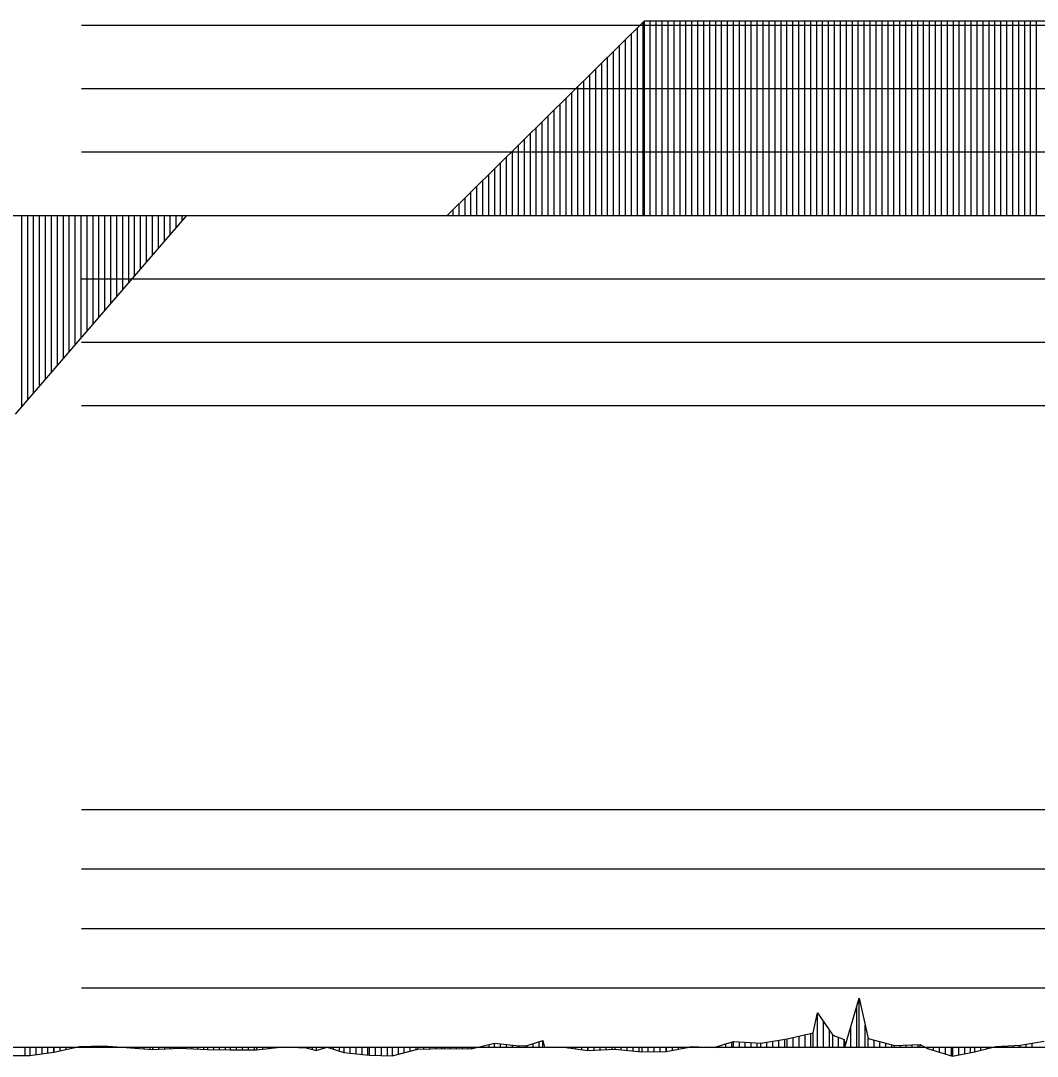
# Model space of a CAD drawing. Extents: x 2 to 10148, y 0 to 380.
# Drawn here: x 1369.45 to 1412.22, y 241.62 to 285.19 of the extents above; entities that cross this region are included whole.
import ezdxf

# ---------------------------------------------------------------- set-up
doc = ezdxf.new("R2010")
doc.units = 0
for name, color, linetype in [('POSUN_CARA', 7, 'Continuous'), ('POSUN_RASTR', 7, 'Continuous'), ('ZRYCHL_CARA', 7, 'Continuous'), ('ZRYCHL_RASTR', 7, 'Continuous')]:
    doc.layers.add(name, color=color, linetype=linetype)

msp = doc.modelspace()

# ---------------------------------------------------------------- linework, layer by layer
at = {"layer": 'POSUN_CARA'}
for p, q in [((1404.118, 242.002), (1404.727, 244.067)), ((1404.727, 244.067), (1405.098, 242.367)), ((1404.727, 242), (1404.727, 244.067)), ((1404.618, 242), (1404.618, 243.696)), ((1402.79, 242.61), (1402.974, 243.446)), ((1402.974, 243.446), (1403.609, 242.501)), ((1402.974, 242), (1402.974, 243.446)), ((1403.224, 242), (1403.224, 243.074)), ((1404.368, 242), (1404.368, 242.849)), ((1404.977, 242), (1404.977, 242.921)), ((1390.758, 242.066), (1391.41, 242.28)), ((1391.41, 242.28), (1391.49, 241.999)), ((1391.41, 242), (1391.41, 242.28)), ((1400.591, 242.165), (1401.693, 242.349)), ((1401.341, 242), (1401.341, 242.29)), ((1401.591, 242), (1401.591, 242.332)), ((1401.693, 242.349), (1402.79, 242.61)), ((1401.693, 242), (1401.693, 242.349)), ((1401.943, 242), (1401.943, 242.408)), ((1402.193, 242), (1402.193, 242.468)), ((1402.443, 242), (1402.443, 242.527)), ((1402.693, 242), (1402.693, 242.587)), ((1402.79, 242), (1402.79, 242.61)), ((1403.474, 242), (1403.474, 242.702)), ((1403.609, 242.501), (1404.086, 242.325)), ((1403.609, 242), (1403.609, 242.501)), ((1403.859, 242), (1403.859, 242.409)), ((1404.086, 242.325), (1404.118, 242.002)), ((1404.086, 242), (1404.086, 242.325)), ((1405.098, 242.367), (1406.204, 242.072)), ((1405.098, 242), (1405.098, 242.367)), ((1405.348, 242), (1405.348, 242.301)), ((1369.613, 242), (1369.613, 241.651)), ((1369.83, 242), (1369.83, 241.652)), ((1370.08, 242), (1370.08, 241.685)), ((1370.33, 242), (1370.33, 241.718)), ((1370.58, 242), (1370.58, 241.75)), ((1370.83, 242), (1370.83, 241.783)), ((1370.838, 241.784), (1371.921, 242.035)), ((1370.838, 242), (1370.838, 241.784)), ((1371.088, 242), (1371.088, 241.842)), ((1371.338, 242), (1371.338, 241.9)), ((1371.588, 242), (1371.588, 241.958)), ((1371.838, 242), (1371.838, 242.016)), ((1371.921, 242.035), (1372.926, 242.055)), ((1371.921, 242), (1371.921, 242.035)), ((1372.171, 242), (1372.171, 242.04)), ((1372.421, 242), (1372.421, 242.045)), ((1372.671, 242), (1372.671, 242.05)), ((1372.921, 242), (1372.921, 242.055)), ((1372.926, 242.055), (1373.879, 241.991)), ((1372.926, 242), (1372.926, 242.055)), ((1373.176, 242), (1373.176, 242.038)), ((1373.426, 242), (1373.426, 242.021)), ((1373.676, 242), (1373.676, 242.004)), ((1373.879, 242), (1373.879, 241.991)), ((1373.879, 241.991), (1374.991, 241.9)), ((1374.129, 242), (1374.129, 241.97)), ((1374.379, 242), (1374.379, 241.95)), ((1374.629, 242), (1374.629, 241.93)), ((1374.879, 242), (1374.879, 241.91)), ((1374.991, 242), (1374.991, 241.9)), ((1374.991, 241.9), (1376.132, 241.964)), ((1375.241, 242), (1375.241, 241.914)), ((1375.491, 242), (1375.491, 241.928)), ((1375.741, 242), (1375.741, 241.942)), ((1375.991, 242), (1375.991, 241.956)), ((1376.132, 242), (1376.132, 241.964)), ((1376.132, 241.964), (1377.301, 241.9)), ((1376.382, 242), (1376.382, 241.95)), ((1376.632, 242), (1376.632, 241.937)), ((1376.882, 242), (1376.882, 241.923)), ((1377.132, 242), (1377.132, 241.91)), ((1377.301, 242), (1377.301, 241.9)), ((1377.301, 241.9), (1378.264, 241.883)), ((1377.551, 242), (1377.551, 241.896)), ((1377.801, 242), (1377.801, 241.891)), ((1378.051, 242), (1378.051, 241.887)), ((1378.264, 242), (1378.264, 241.883)), ((1378.264, 241.883), (1379.365, 241.896)), ((1378.514, 242), (1378.514, 241.886)), ((1378.764, 242), (1378.764, 241.889)), ((1379.014, 242), (1379.014, 241.892)), ((1379.264, 242), (1379.264, 241.894)), ((1379.365, 241.896), (1380.491, 242.02)), ((1379.365, 242), (1379.365, 241.896)), ((1379.615, 242), (1379.615, 241.923)), ((1379.865, 242), (1379.865, 241.951)), ((1380.115, 242), (1380.115, 241.978)), ((1380.365, 242), (1380.365, 242.006)), ((1380.491, 242.02), (1381.463, 241.974)), ((1380.491, 242), (1380.491, 242.02)), ((1380.741, 242), (1380.741, 242.008)), ((1380.991, 242), (1380.991, 241.996)), ((1381.241, 242), (1381.241, 241.984)), ((1381.463, 242), (1381.463, 241.974)), ((1381.463, 241.974), (1381.876, 241.858)), ((1381.713, 242), (1381.713, 241.903)), ((1381.876, 241.858), (1382.342, 242.001)), ((1381.876, 242), (1381.876, 241.858)), ((1382.126, 242), (1382.126, 241.934)), ((1382.342, 242.001), (1383.043, 241.77)), ((1382.342, 242), (1382.342, 242.001)), ((1382.592, 242), (1382.592, 241.918)), ((1382.842, 242), (1382.842, 241.836)), ((1383.043, 242), (1383.043, 241.77)), ((1383.293, 242), (1383.293, 241.747)), ((1383.543, 242), (1383.543, 241.724)), ((1383.793, 242), (1383.793, 241.701)), ((1384.043, 242), (1384.043, 241.678)), ((1384.111, 242), (1384.111, 241.671)), ((1384.361, 242), (1384.361, 241.663)), ((1384.611, 242), (1384.611, 241.655)), ((1384.861, 242), (1384.861, 241.647)), ((1385.071, 242), (1385.071, 241.64)), ((1385.071, 241.64), (1386.149, 241.913)), ((1385.321, 242), (1385.321, 241.703)), ((1385.571, 242), (1385.571, 241.766)), ((1385.821, 242), (1385.821, 241.83)), ((1386.071, 242), (1386.071, 241.893)), ((1386.149, 242), (1386.149, 241.913)), ((1386.149, 241.913), (1387.264, 241.951)), ((1386.399, 242), (1386.399, 241.921)), ((1386.649, 242), (1386.649, 241.93)), ((1386.899, 242), (1386.899, 241.938)), ((1387.149, 242), (1387.149, 241.947)), ((1387.264, 242), (1387.264, 241.951)), ((1387.264, 241.951), (1388.401, 241.928)), ((1387.514, 242), (1387.514, 241.946)), ((1387.764, 242), (1387.764, 241.941)), ((1388.014, 242), (1388.014, 241.936)), ((1388.264, 242), (1388.264, 241.931)), ((1388.401, 241.928), (1389.386, 242.167)), ((1388.401, 242), (1388.401, 241.928)), ((1388.651, 242), (1388.651, 241.988)), ((1388.901, 242), (1388.901, 242.049)), ((1389.151, 242), (1389.151, 242.11)), ((1389.386, 242.167), (1390.418, 242.051)), ((1389.386, 242), (1389.386, 242.167)), ((1389.636, 242), (1389.636, 242.139)), ((1389.886, 242), (1389.886, 242.111)), ((1390.136, 242), (1390.136, 242.083)), ((1390.386, 242), (1390.386, 242.055)), ((1390.418, 242.051), (1390.758, 242.066)), ((1390.418, 242), (1390.418, 242.051)), ((1390.668, 242), (1390.668, 242.062)), ((1390.758, 242), (1390.758, 242.066)), ((1391.008, 242), (1391.008, 242.148)), ((1391.258, 242), (1391.258, 242.23)), ((1392.293, 242.001), (1393.313, 241.867)), ((1392.293, 242), (1392.293, 242.001)), ((1392.543, 242), (1392.543, 241.969)), ((1392.793, 242), (1392.793, 241.936)), ((1393.043, 242), (1393.043, 241.903)), ((1393.293, 242), (1393.293, 241.87)), ((1393.313, 242), (1393.313, 241.867)), ((1393.313, 241.867), (1394.448, 241.918)), ((1393.563, 242), (1393.563, 241.878)), ((1393.813, 242), (1393.813, 241.89)), ((1394.063, 242), (1394.063, 241.901)), ((1394.313, 242), (1394.313, 241.912)), ((1394.448, 242), (1394.448, 241.918)), ((1394.448, 241.918), (1395.581, 241.804)), ((1394.698, 242), (1394.698, 241.892)), ((1394.948, 242), (1394.948, 241.867)), ((1395.198, 242), (1395.198, 241.842)), ((1395.448, 242), (1395.448, 241.817)), ((1395.581, 242), (1395.581, 241.804)), ((1395.831, 242), (1395.831, 241.808)), ((1396.081, 242), (1396.081, 241.812)), ((1396.331, 242), (1396.331, 241.816)), ((1396.581, 242), (1396.581, 241.82)), ((1396.608, 241.821), (1397.566, 242.001)), ((1396.608, 242), (1396.608, 241.821)), ((1396.858, 242), (1396.858, 241.868)), ((1397.108, 242), (1397.108, 241.915)), ((1397.358, 242), (1397.358, 241.961)), ((1397.566, 242.001), (1397.658, 242.036)), ((1397.566, 242), (1397.566, 242.001)), ((1397.658, 242.036), (1398.612, 241.994)), ((1397.658, 242), (1397.658, 242.036)), ((1397.908, 242), (1397.908, 242.025)), ((1398.158, 242), (1398.158, 242.014)), ((1398.408, 242), (1398.408, 242.003)), ((1398.612, 241.994), (1399.432, 242.234)), ((1398.612, 242), (1398.612, 241.994)), ((1398.862, 242), (1398.862, 242.067)), ((1399.112, 242), (1399.112, 242.14)), ((1399.362, 242), (1399.362, 242.214)), ((1399.432, 242.234), (1400.591, 242.165)), ((1399.432, 242), (1399.432, 242.234)), ((1399.682, 242), (1399.682, 242.219)), ((1399.932, 242), (1399.932, 242.205)), ((1400.182, 242), (1400.182, 242.19)), ((1400.432, 242), (1400.432, 242.175)), ((1400.591, 242), (1400.591, 242.165)), ((1400.841, 242), (1400.841, 242.207)), ((1401.091, 242), (1401.091, 242.249)), ((1404.118, 242), (1404.118, 242.002)), ((1405.598, 242), (1405.598, 242.234)), ((1405.848, 242), (1405.848, 242.167)), ((1406.098, 242), (1406.098, 242.1)), ((1406.204, 242.072), (1407.29, 242.119)), ((1406.204, 242), (1406.204, 242.072)), ((1406.454, 242), (1406.454, 242.083)), ((1406.704, 242), (1406.704, 242.094)), ((1406.954, 242), (1406.954, 242.105)), ((1407.204, 242), (1407.204, 242.116)), ((1407.29, 242.119), (1407.592, 241.95)), ((1407.29, 242), (1407.29, 242.119)), ((1407.54, 242), (1407.54, 241.979)), ((1407.592, 242), (1407.592, 241.95)), ((1407.592, 241.95), (1408.647, 241.617)), ((1407.842, 242), (1407.842, 241.871)), ((1408.092, 242), (1408.092, 241.792)), ((1408.342, 242), (1408.342, 241.713)), ((1408.592, 242), (1408.592, 241.635)), ((1408.647, 242), (1408.647, 241.617)), ((1408.897, 242), (1408.897, 241.666)), ((1409.147, 242), (1409.147, 241.715)), ((1409.397, 242), (1409.397, 241.764)), ((1409.574, 241.799), (1410.469, 242.024)), ((1409.574, 242), (1409.574, 241.799)), ((1409.824, 242), (1409.824, 241.862)), ((1410.074, 242), (1410.074, 241.925)), ((1410.324, 242), (1410.324, 241.988)), ((1410.469, 242.024), (1411.496, 242.091)), ((1410.469, 242), (1410.469, 242.024)), ((1410.719, 242), (1410.719, 242.041)), ((1410.969, 242), (1410.969, 242.057)), ((1411.219, 242), (1411.219, 242.073)), ((1411.469, 242), (1411.469, 242.089)), ((1411.496, 242.091), (1412.505, 242.26)), ((1411.496, 242), (1411.496, 242.091)), ((1411.746, 242), (1411.746, 242.133)), ((1411.996, 242), (1411.996, 242.175)), ((1368.863, 241.644), (1369.83, 241.652)), ((1369.83, 241.652), (1370.838, 241.784)), ((1383.043, 241.77), (1384.111, 241.671)), ((1384.111, 241.671), (1385.071, 241.64)), ((1395.581, 241.804), (1396.608, 241.821)), ((1408.647, 241.617), (1409.574, 241.799))]:
    msp.add_line(p, q, dxfattribs=at)
at = {"layer": 'POSUN_RASTR'}
for p, q in [((1372, 252), (1578.914, 252)), ((1372, 249.5), (1578.965, 249.5)), ((1372, 247), (1578.99, 247)), ((1372, 244.5), (1578.939, 244.5)), ((1245.39, 242), (1850.829, 242))]:
    msp.add_line(p, q, dxfattribs=at)
at = {"layer": 'ZRYCHL_CARA'}
for p, q in [((1387.389, 277), (1395.685, 285.191)), ((1395.639, 277), (1395.639, 285.146)), ((1395.685, 277), (1395.685, 285.191)), ((1395.685, 285.191), (1426.821, 285.191)), ((1395.935, 277), (1395.935, 285.191)), ((1396.185, 277), (1396.185, 285.191)), ((1396.435, 277), (1396.435, 285.191)), ((1396.685, 277), (1396.685, 285.191)), ((1396.935, 277), (1396.935, 285.191)), ((1397.185, 277), (1397.185, 285.191)), ((1397.435, 277), (1397.435, 285.191)), ((1397.685, 277), (1397.685, 285.191)), ((1397.935, 277), (1397.935, 285.191)), ((1398.185, 277), (1398.185, 285.191)), ((1398.435, 277), (1398.435, 285.191)), ((1398.685, 277), (1398.685, 285.191)), ((1398.935, 277), (1398.935, 285.191)), ((1399.185, 277), (1399.185, 285.191)), ((1399.435, 277), (1399.435, 285.191)), ((1399.685, 277), (1399.685, 285.191)), ((1399.935, 277), (1399.935, 285.191)), ((1400.185, 277), (1400.185, 285.191)), ((1400.435, 277), (1400.435, 285.191)), ((1400.685, 277), (1400.685, 285.191)), ((1400.935, 277), (1400.935, 285.191)), ((1401.185, 277), (1401.185, 285.191)), ((1401.435, 277), (1401.435, 285.191)), ((1401.685, 277), (1401.685, 285.191)), ((1401.935, 277), (1401.935, 285.191)), ((1402.185, 277), (1402.185, 285.191)), ((1402.435, 277), (1402.435, 285.191)), ((1402.685, 277), (1402.685, 285.191)), ((1402.935, 277), (1402.935, 285.191)), ((1403.185, 277), (1403.185, 285.191)), ((1403.435, 277), (1403.435, 285.191)), ((1403.685, 277), (1403.685, 285.191)), ((1403.935, 277), (1403.935, 285.191)), ((1404.185, 277), (1404.185, 285.191)), ((1404.435, 277), (1404.435, 285.191)), ((1404.685, 277), (1404.685, 285.191)), ((1404.935, 277), (1404.935, 285.191)), ((1405.185, 277), (1405.185, 285.191)), ((1405.435, 277), (1405.435, 285.191)), ((1405.685, 277), (1405.685, 285.191)), ((1405.935, 277), (1405.935, 285.191)), ((1406.185, 277), (1406.185, 285.191)), ((1406.435, 277), (1406.435, 285.191)), ((1406.685, 277), (1406.685, 285.191)), ((1406.935, 277), (1406.935, 285.191)), ((1407.185, 277), (1407.185, 285.191)), ((1407.435, 277), (1407.435, 285.191)), ((1407.685, 277), (1407.685, 285.191)), ((1407.935, 277), (1407.935, 285.191)), ((1408.185, 277), (1408.185, 285.191)), ((1408.435, 277), (1408.435, 285.191)), ((1408.685, 277), (1408.685, 285.191)), ((1408.935, 277), (1408.935, 285.191)), ((1409.185, 277), (1409.185, 285.191)), ((1409.435, 277), (1409.435, 285.191)), ((1409.685, 277), (1409.685, 285.191)), ((1409.935, 277), (1409.935, 285.191)), ((1410.185, 277), (1410.185, 285.191)), ((1410.435, 277), (1410.435, 285.191)), ((1410.685, 277), (1410.685, 285.191)), ((1410.935, 277), (1410.935, 285.191)), ((1411.185, 277), (1411.185, 285.191)), ((1411.435, 277), (1411.435, 285.191)), ((1411.685, 277), (1411.685, 285.191)), ((1411.935, 277), (1411.935, 285.191)), ((1412.185, 277), (1412.185, 285.191)), ((1395.139, 277), (1395.139, 284.652)), ((1395.389, 277), (1395.389, 284.899)), ((1394.639, 277), (1394.639, 284.158)), ((1394.889, 277), (1394.889, 284.405)), ((1394.139, 277), (1394.139, 283.665)), ((1394.389, 277), (1394.389, 283.911)), ((1393.889, 277), (1393.889, 283.418)), ((1393.389, 277), (1393.389, 282.924)), ((1393.639, 277), (1393.639, 283.171)), ((1392.889, 277), (1392.889, 282.43)), ((1393.139, 277), (1393.139, 282.677)), ((1392.389, 277), (1392.389, 281.937)), ((1392.639, 277), (1392.639, 282.184)), ((1392.139, 277), (1392.139, 281.69)), ((1391.639, 277), (1391.639, 281.196)), ((1391.889, 277), (1391.889, 281.443)), ((1391.139, 277), (1391.139, 280.703)), ((1391.389, 277), (1391.389, 280.949)), ((1390.639, 277), (1390.639, 280.209)), ((1390.889, 277), (1390.889, 280.456)), ((1390.389, 277), (1390.389, 279.962)), ((1389.889, 277), (1389.889, 279.468)), ((1390.139, 277), (1390.139, 279.715)), ((1389.389, 277), (1389.389, 278.975)), ((1389.639, 277), (1389.639, 279.222)), ((1388.889, 277), (1388.889, 278.481)), ((1389.139, 277), (1389.139, 278.728)), ((1388.639, 277), (1388.639, 278.234)), ((1388.139, 277), (1388.139, 277.741)), ((1388.389, 277), (1388.389, 277.987)), ((1387.639, 277), (1387.639, 277.247)), ((1387.889, 277), (1387.889, 277.494)), ((1245.39, 277), (1850.829, 277)), ((1369.226, 268.639), (1376.436, 277)), ((1369.476, 277), (1369.476, 268.929)), ((1369.726, 277), (1369.726, 269.219)), ((1369.976, 277), (1369.976, 269.509)), ((1370.226, 277), (1370.226, 269.798)), ((1370.476, 277), (1370.476, 270.088)), ((1370.726, 277), (1370.726, 270.378)), ((1370.976, 277), (1370.976, 270.668)), ((1371.226, 277), (1371.226, 270.958)), ((1371.476, 277), (1371.476, 271.248)), ((1371.726, 277), (1371.726, 271.538)), ((1371.976, 277), (1371.976, 271.828)), ((1372.226, 277), (1372.226, 272.118)), ((1372.476, 277), (1372.476, 272.408)), ((1372.726, 277), (1372.726, 272.698)), ((1372.976, 277), (1372.976, 272.988)), ((1373.226, 277), (1373.226, 273.277)), ((1373.476, 277), (1373.476, 273.567)), ((1373.726, 277), (1373.726, 273.857)), ((1373.976, 277), (1373.976, 274.147)), ((1374.226, 277), (1374.226, 274.437)), ((1374.476, 277), (1374.476, 274.727)), ((1374.726, 277), (1374.726, 275.017)), ((1374.976, 277), (1374.976, 275.307)), ((1375.226, 277), (1375.226, 275.597)), ((1375.476, 277), (1375.476, 275.887)), ((1375.726, 277), (1375.726, 276.177)), ((1375.976, 277), (1375.976, 276.467)), ((1376.226, 277), (1376.226, 276.756))]:
    msp.add_line(p, q, dxfattribs=at)
at = {"layer": 'ZRYCHL_RASTR'}
for p, q in [((1372, 285), (1579.035, 285)), ((1372, 282.333), (1579.006, 282.333)), ((1372, 279.667), (1579.021, 279.667)), ((1372, 274.333), (1579.032, 274.333)), ((1372, 271.667), (1578.945, 271.667)), ((1372, 269), (1578.924, 269))]:
    msp.add_line(p, q, dxfattribs=at)

doc.saveas('drawing.dxf')
